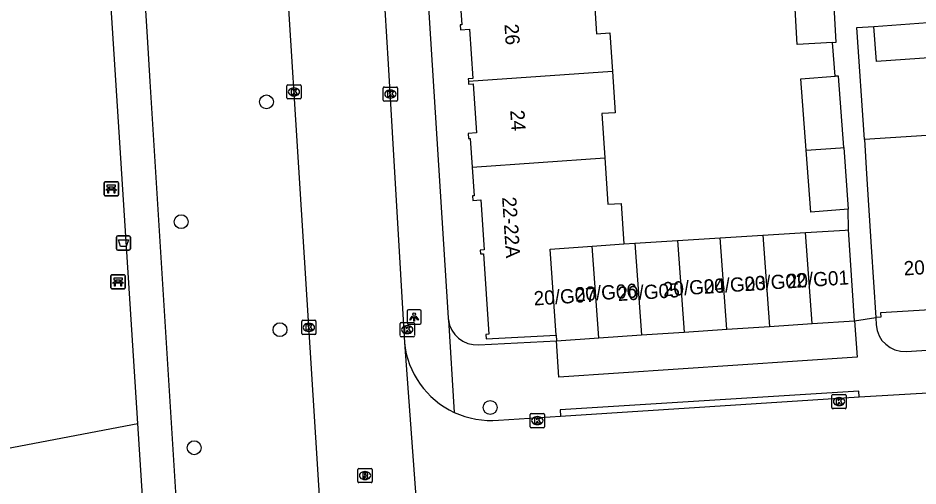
# Model space of a CAD drawing. Extents: x 159689 to 160786, y 387323 to 388339.
# Drawn here: x 160199.1 to 160262.5, y 387948.8 to 387981.8 of the extents above; entities that cross this region are included whole.
import ezdxf

# ---------------------------------------------------------------- set-up
doc = ezdxf.new("R2010")
doc.units = 0
for name, color, linetype in [('IMGEO_Afvalbak', 7, 'Continuous'), ('IMGEO_Bank', 7, 'Continuous'), ('IMGEO_Boom', 7, 'Continuous'), ('IMGEO_Groenvoorziening', 7, 'Continuous'), ('IMGEO_Hek', 7, 'Continuous'), ('IMGEO_Kolk', 7, 'Continuous'), ('IMGEO_Lichtpunt', 7, 'Continuous'), ('IMGEO_Pand', 7, 'Continuous'), ('IMGEO_Pand_nummerreeks', 7, 'Continuous'), ('IMGEO_Rijbaan_lokaal_open', 7, 'Continuous'), ('IMGEO_Rioolput', 7, 'Continuous'), ('IMGEO_Voetpad_open', 7, 'Continuous')]:
    doc.layers.add(name, color=color, linetype=linetype)

msp = doc.modelspace()

# ---------------------------------------------------------------- linework, layer by layer
at = {"layer": 'IMGEO_Afvalbak'}
for p, q in [((160206.046, 387965.553), (160206.046, 387966.353)), ((160206.046, 387966.353), (160206.046, 387965.553)), ((160206.146, 387966.453), (160206.936, 387966.453)), ((160206.936, 387966.453), (160206.146, 387966.453)), ((160207.036, 387966.353), (160207.036, 387965.553)), ((160207.036, 387965.553), (160207.036, 387966.353)), ((160206.936, 387965.453), (160206.146, 387965.453)), ((160206.146, 387965.453), (160206.936, 387965.453))]:
    msp.add_line(p, q, dxfattribs=at)
msp.add_lwpolyline([(160206.189, 387966.167), (160206.893, 387966.167), (160206.744, 387965.697), (160206.338, 387965.697), (160206.189, 387966.167)], dxfattribs=at)
for centre, start, end in [((160206.146, 387966.353), 90, 180), ((160206.146, 387966.353), 90, 180), ((160206.936, 387966.353), 0, 90), ((160206.936, 387966.353), 360, 90), ((160206.146, 387965.553), 180, 270), ((160206.146, 387965.553), 180, 270), ((160206.936, 387965.553), 270, 0), ((160206.936, 387965.553), 270, 0)]:
    msp.add_arc(centre, 0.1, start, end, dxfattribs=at)
at = {"layer": 'IMGEO_Bank'}
for p, q in [((160205.194, 387969.347), (160205.194, 387970.188)), ((160205.194, 387970.188), (160205.194, 387969.347)), ((160205.269, 387970.272), (160206.11, 387970.272)), ((160206.11, 387970.272), (160205.269, 387970.272)), ((160206.194, 387970.197), (160206.194, 387969.356)), ((160206.194, 387969.356), (160206.194, 387970.197)), ((160205.891, 387969.67), (160205.498, 387969.67)), ((160205.503, 387969.778), (160205.503, 387969.884)), ((160205.547, 387969.884), (160205.547, 387969.778)), ((160205.835, 387969.89), (160205.553, 387969.89)), ((160205.553, 387969.772), (160205.835, 387969.772)), ((160205.841, 387969.778), (160205.841, 387969.884)), ((160205.885, 387969.884), (160205.885, 387969.778)), ((160206.119, 387969.272), (160205.278, 387969.272)), ((160205.278, 387969.272), (160206.119, 387969.272)), ((160205.665, 387962.793), (160205.665, 387963.634)), ((160205.665, 387963.634), (160205.665, 387962.793)), ((160205.74, 387963.718), (160206.581, 387963.718)), ((160206.581, 387963.718), (160205.74, 387963.718)), ((160206.362, 387963.116), (160205.969, 387963.116)), ((160205.974, 387963.224), (160205.974, 387963.33)), ((160206.018, 387963.33), (160206.018, 387963.224)), ((160206.306, 387963.336), (160206.024, 387963.336)), ((160206.024, 387963.218), (160206.306, 387963.218)), ((160206.312, 387963.224), (160206.312, 387963.33)), ((160206.356, 387963.33), (160206.356, 387963.224)), ((160206.665, 387963.643), (160206.665, 387962.802)), ((160206.665, 387962.802), (160206.665, 387963.643)), ((160206.59, 387962.718), (160205.749, 387962.718)), ((160205.749, 387962.718), (160206.59, 387962.718))]:
    msp.add_line(p, q, dxfattribs=at)
for points in [[(160205.441, 387969.67), (160205.299, 387969.67), (160205.411, 387969.772), (160205.497, 387969.772)], [(160205.497, 387969.89), (160205.411, 387969.89), (160205.411, 387970.051), (160205.974, 387970.051), (160205.974, 387969.89), (160205.891, 387969.89)], [(160205.491, 387969.663), (160205.491, 387969.456), (160205.448, 387969.456), (160205.448, 387969.663)], [(160205.891, 387969.772), (160205.974, 387969.772), (160206.086, 387969.67), (160205.947, 387969.67)], [(160205.941, 387969.663), (160205.941, 387969.456), (160205.897, 387969.456), (160205.897, 387969.663)], [(160205.912, 387963.116), (160205.77, 387963.116), (160205.882, 387963.218), (160205.968, 387963.218)], [(160205.968, 387963.336), (160205.882, 387963.336), (160205.882, 387963.497), (160206.445, 387963.497), (160206.445, 387963.336), (160206.362, 387963.336)], [(160205.962, 387963.109), (160205.962, 387962.902), (160205.919, 387962.902), (160205.919, 387963.109)], [(160206.362, 387963.218), (160206.445, 387963.218), (160206.557, 387963.116), (160206.418, 387963.116)], [(160206.412, 387963.109), (160206.412, 387962.902), (160206.368, 387962.902), (160206.368, 387963.109)]]:
    msp.add_lwpolyline(points, dxfattribs=at)
for centre, radius, start, end in [((160205.272, 387970.194), 0.0779, 92.4484, 184.28452), ((160205.272, 387970.194), 0.0779, 92.4484, 184.28452), ((160206.116, 387970.194), 0.0779, 2.4484, 94.28452), ((160206.116, 387970.194), 0.0779, 2.4484, 94.28452), ((160205.441, 387969.663), 0.00671, 2.89567, 87.10433), ((160205.498, 387969.663), 0.00671, 92.89567, 177.10433), ((160205.496, 387969.883), 0.00671, 2.89567, 87.10433), ((160205.496, 387969.779), 0.00671, 272.89567, 357.10433), ((160205.553, 387969.883), 0.00671, 92.89567, 177.10433), ((160205.553, 387969.779), 0.00671, 182.89567, 267.10433), ((160205.835, 387969.883), 0.00671, 2.89567, 87.10433), ((160205.835, 387969.779), 0.00671, 272.89567, 357.10433), ((160205.892, 387969.883), 0.00671, 92.89567, 177.10433), ((160205.892, 387969.779), 0.00671, 182.89567, 267.10433), ((160205.89, 387969.663), 0.00671, 2.89567, 87.10433), ((160205.947, 387969.663), 0.00671, 92.89567, 177.10433), ((160205.272, 387969.35), 0.0779, 182.4484, 274.28452), ((160205.272, 387969.35), 0.0779, 182.4484, 274.28452), ((160206.116, 387969.35), 0.0779, 272.4484, 4.28452), ((160206.116, 387969.35), 0.0779, 272.4484, 4.28452), ((160205.743, 387963.64), 0.0779, 92.4484, 184.28452), ((160205.743, 387963.64), 0.0779, 92.4484, 184.28452), ((160205.912, 387963.109), 0.00671, 2.89567, 87.10433), ((160205.969, 387963.109), 0.00671, 92.89567, 177.10433), ((160205.967, 387963.329), 0.00671, 2.89567, 87.10433), ((160205.967, 387963.225), 0.00671, 272.89567, 357.10433), ((160206.024, 387963.329), 0.00671, 92.89567, 177.10433), ((160206.024, 387963.225), 0.00671, 182.89567, 267.10433), ((160206.306, 387963.329), 0.00671, 2.89567, 87.10433), ((160206.306, 387963.225), 0.00671, 272.89567, 357.10433), ((160206.363, 387963.329), 0.00671, 92.89567, 177.10433), ((160206.363, 387963.225), 0.00671, 182.89567, 267.10433), ((160206.361, 387963.109), 0.00671, 2.89567, 87.10433), ((160206.418, 387963.109), 0.00671, 92.89567, 177.10433), ((160206.587, 387963.64), 0.0779, 2.4484, 94.28452), ((160206.587, 387963.64), 0.0779, 2.4484, 94.28452), ((160205.743, 387962.796), 0.0779, 182.4484, 274.28452), ((160205.743, 387962.796), 0.0779, 182.4484, 274.28452), ((160206.587, 387962.796), 0.0779, 272.4484, 4.28452), ((160206.587, 387962.796), 0.0779, 272.4484, 4.28452)]:
    msp.add_arc(centre, radius, start, end, dxfattribs=at)
at = {"layer": 'IMGEO_Boom'}
for centre in [(160216.619, 387975.889), (160210.609, 387967.452), (160217.572, 387959.846), (160232.386, 387954.372), (160211.535, 387951.535)]:
    msp.add_circle(centre, 0.489, dxfattribs=at)
at = {"layer": 'IMGEO_Groenvoorziening'}
msp.add_lwpolyline([(160185.254, 387951.472), (160185.887, 387949.063), (160189.401, 387949.797), (160207.556, 387953.24)], dxfattribs=at)
at = {"layer": 'IMGEO_Hek'}
msp.add_lwpolyline([(160160.604, 387972.714), (160174.859, 387977.947), (160185.254, 387951.472), (160185.887, 387949.063), (160189.401, 387949.797), (160207.556, 387953.24)], dxfattribs=at)
at = {"layer": 'IMGEO_Kolk'}
for p, q in [((160218.134, 387977.096), (160218.986, 387977.096)), ((160218.059, 387976.17), (160218.059, 387977.022)), ((160218.547, 387976.876), (160218.572, 387976.876)), ((160219.06, 387977.022), (160219.06, 387976.17)), ((160224.852, 387976.012), (160224.852, 387976.864)), ((160224.927, 387976.938), (160225.779, 387976.938)), ((160225.34, 387976.718), (160225.365, 387976.718)), ((160225.853, 387976.864), (160225.853, 387976.012)), ((160218.986, 387976.096), (160218.134, 387976.096)), ((160218.57, 387976.316), (160218.545, 387976.316)), ((160225.779, 387975.938), (160224.927, 387975.938)), ((160225.363, 387976.158), (160225.338, 387976.158)), ((160219.11, 387959.582), (160219.11, 387960.434)), ((160219.185, 387960.508), (160220.037, 387960.508)), ((160219.598, 387960.288), (160219.623, 387960.288)), ((160220.111, 387960.434), (160220.111, 387959.582)), ((160226.042, 387959.427), (160226.042, 387960.279)), ((160226.117, 387960.353), (160226.969, 387960.353)), ((160226.53, 387960.133), (160226.555, 387960.133)), ((160227.043, 387960.279), (160227.043, 387959.427)), ((160220.037, 387959.508), (160219.185, 387959.508)), ((160219.621, 387959.728), (160219.596, 387959.728)), ((160226.969, 387959.353), (160226.117, 387959.353)), ((160226.553, 387959.573), (160226.528, 387959.573)), ((160256.46, 387954.36), (160256.46, 387955.212)), ((160256.535, 387955.286), (160257.387, 387955.286)), ((160256.948, 387955.066), (160256.973, 387955.066)), ((160257.461, 387955.212), (160257.461, 387954.36)), ((160257.387, 387954.286), (160256.535, 387954.286)), ((160256.971, 387954.506), (160256.946, 387954.506)), ((160235.204, 387953.018), (160235.204, 387953.87)), ((160235.279, 387953.944), (160236.131, 387953.944)), ((160235.692, 387953.724), (160235.717, 387953.724)), ((160236.205, 387953.87), (160236.205, 387953.018)), ((160235.715, 387953.164), (160235.69, 387953.164)), ((160236.131, 387952.944), (160235.279, 387952.944))]:
    msp.add_line(p, q, dxfattribs=at)
for points in [[(160218.134, 387977.096), (160218.986, 387977.096)], [(160218.059, 387976.17), (160218.059, 387977.022)], [(160218.38, 387976.796), (160218.503, 387976.796), (160218.503, 387976.645), (160218.633, 387976.796), (160218.797, 387976.796), (160218.651, 387976.645), (160218.804, 387976.396), (160218.652, 387976.396), (160218.567, 387976.56), (160218.503, 387976.493), (160218.503, 387976.396), (160218.38, 387976.396), (160218.38, 387976.796)], [(160219.06, 387977.022), (160219.06, 387976.17)], [(160224.852, 387976.012), (160224.852, 387976.864)], [(160224.927, 387976.938), (160225.779, 387976.938)], [(160225.173, 387976.638), (160225.296, 387976.638), (160225.296, 387976.487), (160225.426, 387976.638), (160225.59, 387976.638), (160225.444, 387976.487), (160225.597, 387976.238), (160225.445, 387976.238), (160225.36, 387976.402), (160225.296, 387976.335), (160225.296, 387976.238), (160225.173, 387976.238), (160225.173, 387976.638)], [(160225.853, 387976.864), (160225.853, 387976.012)], [(160218.986, 387976.096), (160218.134, 387976.096)], [(160225.779, 387975.938), (160224.927, 387975.938)], [(160219.11, 387959.582), (160219.11, 387960.434)], [(160219.185, 387960.508), (160220.037, 387960.508)], [(160219.431, 387960.208), (160219.554, 387960.208), (160219.554, 387960.057), (160219.684, 387960.208), (160219.848, 387960.208), (160219.702, 387960.057), (160219.855, 387959.808), (160219.703, 387959.808), (160219.618, 387959.972), (160219.554, 387959.905), (160219.554, 387959.808), (160219.431, 387959.808), (160219.431, 387960.208)], [(160220.111, 387960.434), (160220.111, 387959.582)], [(160226.042, 387959.427), (160226.042, 387960.279)], [(160226.117, 387960.353), (160226.969, 387960.353)], [(160226.363, 387960.053), (160226.486, 387960.053), (160226.486, 387959.902), (160226.616, 387960.053), (160226.78, 387960.053), (160226.634, 387959.902), (160226.787, 387959.653), (160226.635, 387959.653), (160226.55, 387959.817), (160226.486, 387959.75), (160226.486, 387959.653), (160226.363, 387959.653), (160226.363, 387960.053)], [(160227.043, 387960.279), (160227.043, 387959.427)], [(160220.037, 387959.508), (160219.185, 387959.508)], [(160226.969, 387959.353), (160226.117, 387959.353)], [(160256.46, 387954.36), (160256.46, 387955.212)], [(160256.535, 387955.286), (160257.387, 387955.286)], [(160256.781, 387954.986), (160256.904, 387954.986), (160256.904, 387954.835), (160257.034, 387954.986), (160257.198, 387954.986), (160257.052, 387954.835), (160257.205, 387954.586), (160257.053, 387954.586), (160256.968, 387954.75), (160256.904, 387954.683), (160256.904, 387954.586), (160256.781, 387954.586), (160256.781, 387954.986)], [(160257.461, 387955.212), (160257.461, 387954.36)], [(160257.387, 387954.286), (160256.535, 387954.286)], [(160235.204, 387953.018), (160235.204, 387953.87)], [(160235.279, 387953.944), (160236.131, 387953.944)], [(160235.525, 387953.644), (160235.648, 387953.644), (160235.648, 387953.493), (160235.778, 387953.644), (160235.942, 387953.644), (160235.796, 387953.493), (160235.949, 387953.244), (160235.797, 387953.244), (160235.712, 387953.408), (160235.648, 387953.341), (160235.648, 387953.244), (160235.525, 387953.244), (160235.525, 387953.644)], [(160236.205, 387953.87), (160236.205, 387953.018)], [(160236.131, 387952.944), (160235.279, 387952.944)]]:
    msp.add_lwpolyline(points, dxfattribs=at)
for centre, start, end in [((160218.136, 387977.02), 91.55205, 178.44795), ((160218.136, 387977.02), 91.55205, 178.44795), ((160218.984, 387977.02), 1.55205, 88.44795), ((160218.984, 387977.02), 1.55205, 88.44795), ((160224.929, 387976.862), 91.55205, 178.44795), ((160224.929, 387976.862), 91.55205, 178.44795), ((160225.777, 387976.862), 1.55205, 88.44795), ((160225.777, 387976.862), 1.55205, 88.44795), ((160218.136, 387976.172), 181.55205, 268.44795), ((160218.136, 387976.172), 181.55205, 268.44795), ((160218.984, 387976.172), 271.55205, 358.44795), ((160218.984, 387976.172), 271.55205, 358.44795), ((160224.929, 387976.014), 181.55205, 268.44795), ((160224.929, 387976.014), 181.55205, 268.44795), ((160225.777, 387976.014), 271.55205, 358.44795), ((160225.777, 387976.014), 271.55205, 358.44795), ((160219.187, 387960.432), 91.55205, 178.44795), ((160219.187, 387960.432), 91.55205, 178.44795), ((160220.035, 387960.432), 1.55205, 88.44795), ((160220.035, 387960.432), 1.55205, 88.44795), ((160226.119, 387960.277), 91.55205, 178.44795), ((160226.119, 387960.277), 91.55205, 178.44795), ((160226.967, 387960.277), 1.55205, 88.44795), ((160226.967, 387960.277), 1.55205, 88.44795), ((160219.187, 387959.584), 181.55205, 268.44795), ((160219.187, 387959.584), 181.55205, 268.44795), ((160220.035, 387959.584), 271.55205, 358.44795), ((160220.035, 387959.584), 271.55205, 358.44795), ((160226.119, 387959.429), 181.55205, 268.44795), ((160226.119, 387959.429), 181.55205, 268.44795), ((160226.967, 387959.429), 271.55205, 358.44795), ((160226.967, 387959.429), 271.55205, 358.44795), ((160256.537, 387955.21), 91.55205, 178.44795), ((160256.537, 387955.21), 91.55205, 178.44795), ((160257.385, 387955.21), 1.55205, 88.44795), ((160257.385, 387955.21), 1.55205, 88.44795), ((160256.537, 387954.362), 181.55205, 268.44795), ((160256.537, 387954.362), 181.55205, 268.44795), ((160257.385, 387954.362), 271.55205, 358.44795), ((160257.385, 387954.362), 271.55205, 358.44795), ((160235.281, 387953.868), 91.55205, 178.44795), ((160235.281, 387953.868), 91.55205, 178.44795), ((160236.129, 387953.868), 1.55205, 88.44795), ((160236.129, 387953.868), 1.55205, 88.44795), ((160235.281, 387953.02), 181.55205, 268.44795), ((160235.281, 387953.02), 181.55205, 268.44795), ((160236.129, 387953.02), 271.55205, 358.44795), ((160236.129, 387953.02), 271.55205, 358.44795)]:
    msp.add_arc(centre, 0.0765, start, end, dxfattribs=at)
for centre, major_axis, ratio, start_param, end_param in [((160218.546, 387976.596), (-0.387, 0.002), 0.722429, 4.712389, 7.853982), ((160218.571, 387976.596), (-0.39, 0.002), 0.717154, 1.570796, 4.712389), ((160225.339, 387976.438), (-0.387, 0.002), 0.722429, 4.712389, 7.853982), ((160225.364, 387976.438), (-0.39, 0.002), 0.717154, 1.570796, 4.712389), ((160219.597, 387960.008), (-0.387, 0.002), 0.722429, 4.712389, 7.853982), ((160219.622, 387960.008), (-0.39, 0.002), 0.717154, 1.570796, 4.712389), ((160226.529, 387959.853), (-0.387, 0.002), 0.722429, 4.712389, 7.853982), ((160226.554, 387959.853), (-0.39, 0.002), 0.717154, 1.570796, 4.712389), ((160256.947, 387954.786), (-0.387, 0.002), 0.722429, 4.712389, 7.853982), ((160256.972, 387954.786), (-0.39, 0.002), 0.717154, 1.570796, 4.712389), ((160235.691, 387953.444), (-0.387, 0.002), 0.722429, 4.712389, 7.853982), ((160235.716, 387953.444), (-0.39, 0.002), 0.717154, 1.570796, 4.712389)]:
    msp.add_ellipse(centre, major_axis=major_axis, ratio=ratio, start_param=start_param, end_param=end_param, dxfattribs=at)
at = {"layer": 'IMGEO_Lichtpunt'}
for p, q in [((160227.426, 387961.242), (160226.618, 387961.242)), ((160227.426, 387961.242), (160226.618, 387961.242)), ((160226.524, 387961.147), (160226.524, 387960.34)), ((160226.524, 387961.147), (160226.524, 387960.34)), ((160227.52, 387960.34), (160227.52, 387961.147)), ((160227.52, 387960.34), (160227.52, 387961.147)), ((160226.618, 387960.246), (160227.426, 387960.246)), ((160226.618, 387960.246), (160227.426, 387960.246))]:
    msp.add_line(p, q, dxfattribs=at)
for points in [[(160226.898, 387960.811), (160226.937, 387960.783), (160226.749, 387960.521), (160226.711, 387960.548), (160226.898, 387960.811)], [(160227, 387960.763), (160227.047, 387960.763), (160227.047, 387960.441), (160227, 387960.441), (160227, 387960.763)], [(160227.11, 387960.783), (160227.148, 387960.81), (160227.335, 387960.548), (160227.296, 387960.52), (160227.11, 387960.783)]]:
    msp.add_lwpolyline(points, dxfattribs=at)
msp.add_circle((160227.023, 387960.945), 0.0994, dxfattribs=at)
for centre, start, end in [((160226.618, 387961.147), 90, 180), ((160226.618, 387961.147), 90, 180), ((160227.426, 387961.147), 0, 90), ((160227.426, 387961.147), 0, 90), ((160226.618, 387960.34), 180, 270), ((160226.618, 387960.34), 180, 270), ((160227.426, 387960.34), 270, 0), ((160227.426, 387960.34), 270, 360)]:
    msp.add_arc(centre, 0.0946, start, end, dxfattribs=at)
at = {"layer": 'IMGEO_Pand'}
for points in [[(160256.507, 387980.073), (160254.01, 387979.936), (160253.733, 387984.981)], [(160256.507, 387980.073), (160256.753, 387980.086), (160256.475, 387985.173)], [(160239.654, 387983.991), (160239.875, 387980.683), (160240.815, 387980.746), (160240.996, 387978.041)], [(160230.25, 387983.33), (160230.384, 387981.325), (160230.273, 387981.318), (160230.297, 387980.96), (160230.937, 387981.003), (160231.169, 387977.529), (160230.839, 387977.507), (160230.851, 387977.328)], [(160259.417, 387981.211), (160264.478, 387981.571)], [(160264.636, 387979.087), (160259.594, 387978.728), (160259.417, 387981.211)], [(160240.996, 387978.041), (160230.851, 387977.328)], [(160240.996, 387978.041), (160241.19, 387975.13), (160240.253, 387975.067), (160240.461, 387971.954)], [(160254.637, 387972.484), (160254.263, 387977.514), (160256.684, 387977.694)], [(160257.288, 387972.681), (160256.914, 387977.711), (160256.684, 387977.694)], [(160230.851, 387977.328), (160230.863, 387977.148), (160231.184, 387977.169), (160231.414, 387973.713), (160230.828, 387973.674), (160230.853, 387973.311), (160230.984, 387973.32), (160231.119, 387971.298)], [(160264.982, 387973.644), (160258.75, 387973.25)], [(160258.75, 387973.25), (160258.903, 387970.835), (160259.228, 387965.69), (160259.544, 387960.699)], [(160254.637, 387972.484), (160257.057, 387972.664), (160257.288, 387972.681)], [(160257.288, 387972.681), (160257.611, 387968.33)], [(160257.611, 387968.33), (160254.961, 387968.133), (160254.637, 387972.484)], [(160231.119, 387971.298), (160240.461, 387971.954)], [(160240.461, 387971.954), (160240.679, 387968.681), (160241.601, 387968.743), (160241.792, 387965.896)], [(160231.119, 387971.298), (160231.253, 387969.277), (160231.13, 387969.269), (160231.151, 387968.944), (160231.729, 387968.982), (160231.964, 387965.465), (160231.68, 387965.446), (160231.697, 387965.186), (160231.907, 387965.2), (160232.286, 387959.529), (160232.086, 387959.515), (160232.108, 387959.196), (160237.021, 387959.458)], [(160245.582, 387966.129), (160248.584, 387966.314)], [(160248.584, 387966.314), (160251.587, 387966.499)], [(160249.052, 387959.876), (160248.584, 387966.314)], [(160251.587, 387966.499), (160254.589, 387966.684)], [(160251.587, 387966.499), (160252.053, 387960.076)], [(160254.589, 387966.684), (160257.385, 387966.856), (160257.628, 387966.871)], [(160255.055, 387960.277), (160254.589, 387966.684)], [(160258.055, 387960.477), (160257.628, 387966.871)], [(160237.021, 387959.458), (160236.616, 387965.515), (160239.579, 387965.733)], [(160239.579, 387965.733), (160241.792, 387965.896)], [(160240.048, 387959.274), (160239.579, 387965.733)], [(160241.792, 387965.896), (160242.579, 387965.944)], [(160242.579, 387965.944), (160245.582, 387966.129)], [(160242.579, 387965.944), (160243.05, 387959.475)], [(160245.582, 387966.129), (160246.051, 387959.675)], [(160265.79, 387960.938), (160263.689, 387960.805), (160263.706, 387960.535), (160263.432, 387960.517), (160263.385, 387961.252), (160259.874, 387961.03), (160259.893, 387960.721), (160259.544, 387960.699)], [(160249.052, 387959.876), (160252.053, 387960.076)], [(160252.053, 387960.076), (160255.055, 387960.277)], [(160255.055, 387960.277), (160258.055, 387960.477)], [(160237.021, 387959.458), (160237.047, 387959.074)], [(160240.048, 387959.274), (160243.05, 387959.475)], [(160243.05, 387959.475), (160246.051, 387959.675)], [(160246.051, 387959.675), (160249.052, 387959.876)], [(160237.047, 387959.074), (160240.048, 387959.274)]]:
    msp.add_lwpolyline(points, dxfattribs=at)
at = {"layer": 'IMGEO_Rijbaan_lokaal_open'}
for points in [[(160224.731, 387986.263), (160225.2, 387978.551), (160226.342, 387958.942)], [(160220.722, 387942.558), (160218.682, 387974.632), (160217.994, 387985.826)], [(160226.342, 387958.942), (160227.701, 387940.407)], [(160258.373, 387955.115), (160275.29, 387956.094), (160297.08, 387957.531), (160321.729, 387959.123)], [(160237.33, 387953.764), (160258.373, 387955.115)], [(160232.971, 387953.482), (160237.33, 387953.764)]]:
    msp.add_lwpolyline(points, dxfattribs=at)
for centre, radius, start, end in [((160232.42, 387959.567), 6.11, 185.86902, 245.07614), ((160232.422, 387959.58), 6.122, 245.1098, 275.14621)]:
    msp.add_arc(centre, radius, start, end, dxfattribs=at)
at = {"layer": 'IMGEO_Rioolput'}
for p, q in [((160223.065, 387949.15), (160223.065, 387950.002)), ((160223.14, 387950.076), (160223.992, 387950.076)), ((160223.553, 387949.856), (160223.578, 387949.856)), ((160224.066, 387950.002), (160224.066, 387949.15)), ((160223.576, 387949.296), (160223.551, 387949.296)), ((160223.992, 387949.076), (160223.14, 387949.076))]:
    msp.add_line(p, q, dxfattribs=at)
for points in [[(160223.065, 387949.15), (160223.065, 387950.002)], [(160223.14, 387950.076), (160223.992, 387950.076)], [(160224.066, 387950.002), (160224.066, 387949.15)], [(160223.654, 387949.774), (160223.402, 387949.776), (160223.402, 387949.376)], [(160223.402, 387949.376), (160223.526, 387949.376), (160223.526, 387949.538), (160223.537, 387949.538)], [(160223.58, 387949.695), (160223.526, 387949.695), (160223.526, 387949.614)], [(160223.526, 387949.614), (160223.578, 387949.614)], [(160223.584, 387949.509), (160223.655, 387949.376), (160223.795, 387949.376), (160223.73, 387949.502)], [(160223.992, 387949.076), (160223.14, 387949.076)]]:
    msp.add_lwpolyline(points, dxfattribs=at)
for centre, radius, start, end in [((160223.142, 387950), 0.0765, 91.55205, 178.44795), ((160223.142, 387950), 0.0765, 91.55205, 178.44795), ((160223.99, 387950), 0.0765, 1.55205, 88.44795), ((160223.99, 387950), 0.0765, 1.55205, 88.44795), ((160223.536, 387949.485), 0.0533, 26.02933, 88.69889), ((160223.562, 387949.803), 0.19, 274.7715, 282.96867), ((160223.586, 387949.599), 0.0964, 77.00612, 93.18647), ((160223.6, 387949.656), 0.0378, 276.66336, 79.67722), ((160223.653, 387949.664), 0.109, 350.36119, 89.41601), ((160223.651, 387949.664), 0.112, 277.58423, 350.98172), ((160223.635, 387949.449), 0.108, 29.51342, 73.79051), ((160223.142, 387949.152), 0.0765, 181.55205, 268.44795), ((160223.142, 387949.152), 0.0765, 181.55205, 268.44795), ((160223.99, 387949.152), 0.0765, 271.55205, 358.44795), ((160223.99, 387949.152), 0.0765, 271.55205, 358.44795)]:
    msp.add_arc(centre, radius, start, end, dxfattribs=at)
for centre, major_axis, ratio, start_param, end_param in [((160223.552, 387949.576), (-0.387, 0.002), 0.722429, 4.712389, 7.853982), ((160223.577, 387949.576), (-0.39, 0.002), 0.717154, 1.570796, 4.712389)]:
    msp.add_ellipse(centre, major_axis=major_axis, ratio=ratio, start_param=start_param, end_param=end_param, dxfattribs=at)
at = {"layer": 'IMGEO_Voetpad_open'}
for points in [[(160206.899, 388001.555), (160206.996, 388000), (160207.119, 387998.051), (160208.215, 387980.475), (160208.411, 387977.333), (160210.498, 387943.887)], [(160226.932, 388000), (160229.423, 387960.673)], [(160207.556, 387953.24), (160205.296, 387988.427)], [(160258.75, 387973.25), (160258.202, 387981.128), (160259.417, 387981.211)], [(160256.684, 387977.694), (160256.507, 387980.073)], [(160257.628, 387966.871), (160257.611, 387968.33)], [(160261.684, 387958.316), (160317.8, 387961.918)], [(160258.055, 387960.477), (160259.544, 387960.699)], [(160259.544, 387960.699), (160259.576, 387960.186)], [(160229.436, 387960.541), (160229.845, 387954.026)], [(160258.055, 387960.477), (160258.227, 387957.902), (160237.219, 387956.499), (160237.047, 387959.074)], [(160231.569, 387958.782), (160237.047, 387959.074)], [(160258.373, 387955.115), (160258.347, 387955.523), (160237.313, 387954.194), (160237.33, 387953.764)], [(160208.168, 387943.723), (160207.556, 387953.24)]]:
    msp.add_lwpolyline(points, dxfattribs=at)
for centre, radius, start, end in [((160230.895, 387960.751), 1.474, 183.04571, 188.20354), ((160231.439, 387960.797), 2.019, 187.28309, 273.69482), ((160261.573, 387960.314), 2.001, 183.6636, 273.18414)]:
    msp.add_arc(centre, radius, start, end, dxfattribs=at)

# ---------------------------------------------------------------- texts
at = {"layer": 'IMGEO_Pand_nummerreeks'}
for s, rotation, p in [('26', 273.81633, (160233.386, 387981.352)), ('24', 273.81633, (160233.791, 387975.289)), ('22-22A', 273.82142, (160233.219, 387969.172)), ('20', 3.6612, (160261.547, 387963.662)), ('20/G02', 3.7314, (160250.323, 387962.562)), ('20/G01', 3.72996, (160253.314, 387962.757)), ('20/G06', 3.7314, (160238.38, 387961.827)), ('20/G05', 3.7314, (160241.385, 387961.862)), ('20/G04', 3.7314, (160244.579, 387962.187)), ('20/G03', 3.7314, (160247.454, 387962.375)), ('20/G07', 3.72996, (160235.48, 387961.548))]:
    msp.add_text(s, height=1, rotation=rotation, dxfattribs=at).set_placement(p)

doc.saveas('drawing.dxf')
